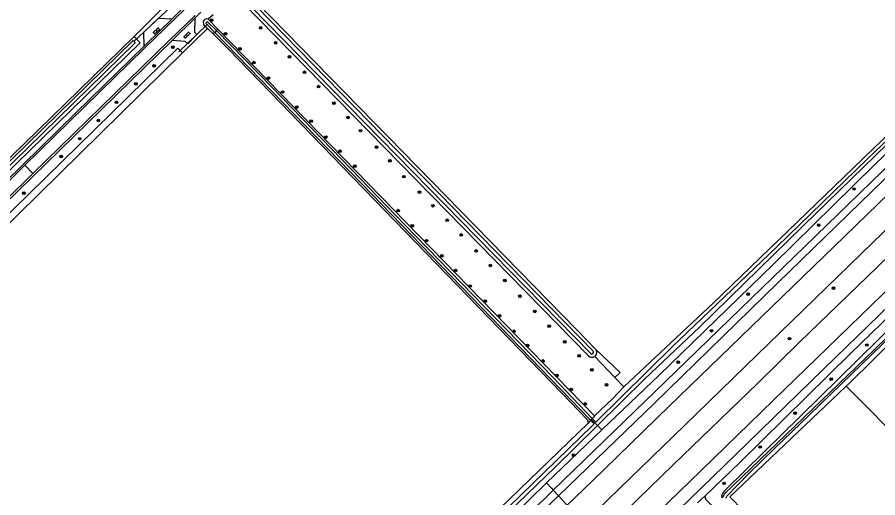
# Model space of a CAD drawing. Extents: x 136000 to 141000, y 400494 to 402006.
# Drawn here: x 140394.2 to 140657.3, y 400996.3 to 401143 of the extents above; entities that cross this region are included whole.
import ezdxf

# ---------------------------------------------------------------- set-up
doc = ezdxf.new("R2010")
doc.units = 0
for name, color, linetype in [('gg-knt-BGT kruinlijn', 7, 'Continuous'), ('gg-knt-bronhoudergrens', 7, 'Continuous'), ('gg-knt-verharding', 7, 'Continuous'), ('gg-kntw-bovenkant insteek waterloop', 7, 'Continuous'), ('gg-kntw-waterlijn', 7, 'Continuous'), ('gg-kwrk-duiker nz buis', 7, 'Continuous'), ('gt-grn-groengrens', 7, 'Continuous'), ('gt-grn-vlakafsluiter', 7, 'Continuous'), ('gt-grn-weggrens', 7, 'Continuous'), ('gt-symb-boom', 7, 'Continuous'), ('gt-symb-klinker verharding', 7, 'Continuous'), ('gx-grn-maaiveld', 7, 'Continuous')]:
    doc.layers.add(name, color=color, linetype=linetype)

# ---------------------------------------------------------------- blocks, each defined once
blk = doc.blocks.new('gt0-BOOM')
at = {"layer": 'gt-symb-boom'}
for radius in [0.4, 0.2]:
    blk.add_circle((0, 0), radius, dxfattribs=at)
blk = doc.blocks.new('gt0-KL1')
at = {"layer": 'gt-symb-klinker verharding'}
for p, q in [((-1.15, 0.3), (1.15, 0.3)), ((-1, -0.3), (-1, 0.3)), ((-0.5, 0.3), (-0.5, 0.45)), ((0, -0.3), (0, 0.3)), ((0.5, 0.3), (0.5, 0.45)), ((1, -0.3), (1, 0.3)), ((-1.15, -0.3), (1.15, -0.3)), ((-0.5, -0.45), (-0.5, -0.3)), ((0.5, -0.45), (0.5, -0.3))]:
    blk.add_line(p, q, dxfattribs=at)

msp = doc.modelspace()

# ---------------------------------------------------------------- linework, layer by layer
at = {"layer": 'gg-knt-BGT kruinlijn'}
for p, q in [((140673.5, 401060.45), (140639.44, 401026.93)), ((140639.44, 401026.93), (140610.87, 400998.91)), ((140609.84, 400997.6), (140609.54, 400996.72)), ((140610.41, 400998.38), (140609.84, 400997.6)), ((140610.87, 400998.91), (140610.41, 400998.38)), ((140609.54, 400996.72), (140609.6, 400996.3))]:
    msp.add_line(p, q, dxfattribs=at)
at = {"layer": 'gg-knt-bronhoudergrens'}
msp.add_line((140429.91, 401137.05), (140439.05, 401146.22), dxfattribs=at)
msp.add_lwpolyline([(140647.64, 401030.36), (140704.99, 400972.75), (140709.49, 400975.79), (140716.9, 400975.26), (140729.61, 400962.32)], dxfattribs=at)
at = {"layer": 'gg-knt-verharding'}
for p, q in [((140445.15, 401146.07), (140441.6, 401142.6)), ((140442.43, 401142.56), (140445.58, 401145.62)), ((140450.38, 401144.57), (140448.57, 401142.8)), ((140433.08, 401133.46), (140442.43, 401142.56)), ((140440.82, 401136.03), (140448.59, 401143.57)), ((140448.57, 401142.8), (140441.6, 401135.97)), ((140440.82, 401136.03), (140399.02, 401095.29)), ((140396.61, 401097.82), (140433.08, 401133.46)), ((140388.38, 401089.8), (140396.61, 401097.82)), ((140396.61, 401097.82), (140399.02, 401095.29)), ((140399.02, 401095.29), (140390.82, 401087.26)), ((140602.21, 400994.69), (140604.48, 400996.86))]:
    msp.add_line(p, q, dxfattribs=at)
for points in [[(140817.19, 401249.84), (140777.45, 401211.37), (140726.57, 401161.97), (140689.03, 401125.48), (140635, 401073.01), (140595.5, 401034.84), (140558.09, 400998.61)], [(140818.77, 401248.15), (140804.02, 401233.79), (140772.17, 401202.98), (140722.71, 401155.05), (140684.77, 401118.22), (140655.49, 401089.8), (140626.74, 401061.96), (140588.93, 401025.07), (140559.72, 400996.84)], [(140838.43, 401227.32), (140788.44, 401178.78), (140752.86, 401144.26), (140714.51, 401107.15), (140677.61, 401071.41), (140644.33, 401039.14), (140613.73, 401009.38), (140579.11, 400975.78)], [(140604.48, 400996.86), (140615.11, 401007.07), (140648.96, 401040.37), (140680.95, 401071.29), (140713.9, 401103.26), (140743.9, 401132.4), (140781.32, 401168.5), (140809.77, 401196.3), (140840.02, 401225.63)], [(140433.07, 401134.24), (140432.97, 401138.43), (140437.42, 401142.77), (140441.6, 401142.6)], [(140441.6, 401142.6), (140433.56, 401134.72), (140433.07, 401134.24)], [(140448.57, 401142.8), (140448.44, 401138.51), (140449.17, 401137.74), (140446.34, 401134.91), (140445.55, 401135.67), (140441.6, 401135.97)], [(140433.07, 401134.24), (140412.25, 401113.97), (140390.49, 401092.58), (140373.54, 401076.18), (140326.22, 401029.93), (140302.13, 401006.42)], [(140441.6, 401135.97), (140398.86, 401094.15), (140376.18, 401072.17), (140335.95, 401032.82), (140303.54, 401001.2)], [(140463.46, 400906.84), (140465.07, 400908.41), (140500.23, 400942.47), (140536.71, 400977.64), (140558.09, 400998.61)]]:
    msp.add_lwpolyline(points, dxfattribs=at)
at = {"layer": 'gg-kntw-bovenkant insteek waterloop'}
for p, q in [((140463.38, 401147.2), (140568.83, 401039.6)), ((140455.54, 401139.4), (140452.6, 401142.41)), ((140451.32, 401140.73), (140451.77, 401140.28)), ((140452.44, 401139.6), (140451.77, 401140.28)), ((140454.13, 401137.93), (140452.44, 401139.6)), ((140455.54, 401139.4), (140570.72, 401021.26)), ((140429.91, 401137.05), (140299.17, 401009.69)), ((140309.81, 401000), (140444.8, 401132.12)), ((140568.74, 401019.09), (140495.42, 400948.2)), ((140556, 401000.87), (140572.89, 401016.99))]:
    msp.add_line(p, q, dxfattribs=at)
for points in [[(140579.67, 401030.13), (140606.92, 401055.72), (140667.06, 401113.67), (140725.09, 401170.36), (140784.01, 401227.11), (140843.83, 401285.83), (140882.81, 401323.1)], [(140647.64, 401030.36), (140648.7, 401031.36), (140663.12, 401045.5), (140716.04, 401096.68), (140758.26, 401137.85), (140789.16, 401167.59), (140828.84, 401206.57), (140855.75, 401232.8), (140912.43, 401287.24), (140916.95, 401291.71)], [(140572.89, 401016.99), (140590.43, 401033.72), (140625.28, 401067.54), (140656.02, 401097.8), (140689.49, 401130.15), (140720.71, 401160.26), (140755.35, 401193.78), (140786.56, 401224.05), (140815.43, 401251.7)], [(140609.6, 400996.3), (140610.09, 400996.76), (140610.43, 400997.43), (140656.2, 401041.45), (140696.87, 401081.15), (140735.01, 401118.21), (140774.02, 401156.27), (140814.6, 401195.91), (140842.55, 401222.94)], [(140467.58, 401147.47), (140565.37, 401047.49), (140570.98, 401041.7)], [(140299.17, 401009.69), (140301.05, 401007.76), (140431.86, 401135.19), (140429.98, 401137.12), (140429.91, 401137.05)], [(140454.13, 401137.93), (140458.82, 401133.27), (140560.71, 401028.22), (140568.55, 401020.1), (140568.74, 401019.09)], [(140444.8, 401132.12), (140443.33, 401133.62), (140306.81, 401000)], [(140579.67, 401030.13), (140576.24, 401026.61), (140570.72, 401021.26)], [(140615.18, 400993.33), (140612.87, 400995.68), (140612.05, 400996.51), (140647.64, 401030.36)]]:
    msp.add_lwpolyline(points, dxfattribs=at)
for centre, radius, start, end in [((140452.15, 401141.42), 1.09, 65.5448, 219.7078), ((140569.91, 401040.65), 1.5, 305.3997, 44.3298), ((140569.91, 401040.65), 1.5, 224.3229, 305.3839)]:
    msp.add_arc(centre, radius, start, end, dxfattribs=at)
at = {"layer": 'gg-kntw-waterlijn'}
for p, q in [((140465.85, 401146.1), (140569.49, 401040.4)), ((140570.23, 401041.08), (140467.26, 401146.37)), ((140569.48, 401019.92), (140570.54, 401018.83)), ((140571.1, 401019.38), (140570.01, 401020.52))]:
    msp.add_line(p, q, dxfattribs=at)
for points in [[(140571.1, 401019.38), (140594.53, 401042.44), (140626.42, 401072.89), (140654.16, 401099.79), (140660.51, 401105.93), (140699.04, 401143.31), (140750.25, 401193.52), (140784.75, 401227.18), (140786.01, 401228.39), (140819.18, 401260.67), (140876.28, 401315.85), (140914.59, 401353.49), (140953.07, 401391.36), (140996.9, 401436.77), (141000, 401440.06)], [(140571.56, 401018.32), (140586.05, 401032.6), (140602.82, 401048.42), (140634.46, 401079.32), (140700.7, 401143.64), (140722.94, 401165.71), (140785.88, 401227.03), (140804.01, 401244.22), (140950.49, 401387.05), (140999.43, 401437.33), (141000, 401437.96)], [(140610.79, 400996.09), (140611.1, 400996.79), (140617.9, 401003.76), (140625.59, 401011.2), (140636.38, 401021.57), (140643, 401027.99), (140661.73, 401046.14), (140672.23, 401056.48), (140685.55, 401069.45), (140701.15, 401084.69), (140728.98, 401111.6), (140748.32, 401130.48), (140761.1, 401142.79), (140777.35, 401158.45), (140785.73, 401166.7), (140795.62, 401176.12)], [(140455.1, 401138.94), (140452.42, 401141.68), (140451.87, 401141.23), (140454.6, 401138.42)], [(140454.6, 401138.42), (140499.53, 401092.17), (140569.48, 401019.92)], [(140570.01, 401020.52), (140557.99, 401033.06), (140512.69, 401079.62), (140493.48, 401099.59), (140472.13, 401121.58), (140455.1, 401138.94)], [(140300.32, 401009.88), (140311.02, 401020.23), (140351.67, 401059.88), (140374.04, 401081.69), (140429.63, 401135.89), (140430.33, 401135.17), (140402.12, 401107.67), (140344.44, 401051.42), (140301.02, 401009.08), (140300.32, 401009.88)], [(140571.56, 401018.32), (140558.67, 401005.62), (140507.3, 400956.1), (140476.01, 400925.92), (140443.89, 400894.53), (140409.27, 400861.23), (140353.36, 400806.93), (140339.53, 400793.27), (140338.83, 400792.6), (140338.2, 400793.21), (140337.99, 400793.43), (140338.64, 400794.09), (140351.41, 400806.55), (140453.57, 400905.53), (140496.16, 400946.77), (140519.02, 400968.9), (140529.53, 400978.96), (140570.03, 401018.33), (140570.54, 401018.83)]]:
    msp.add_lwpolyline(points, dxfattribs=at)
msp.add_arc((140569.86, 401040.74), 0.506, 222.6863, 42.8285, dxfattribs=at)
at = {"layer": 'gg-kwrk-duiker nz buis'}
for p, q in [((140429.87, 401135.65), (140441.48, 401146.56)), ((140452.33, 401140.85), (140443.67, 401132.45))]:
    msp.add_line(p, q, dxfattribs=at)
at = {"layer": 'gt-grn-groengrens'}
for p, q in [((140454.1, 401143.77), (140452.6, 401142.41)), ((140452.44, 401139.6), (140444.8, 401132.12))]:
    msp.add_line(p, q, dxfattribs=at)
at = {"layer": 'gt-grn-vlakafsluiter'}
for p, q in [((140455.1, 401138.94), (140455.54, 401139.4)), ((140454.6, 401138.42), (140454.13, 401137.93)), ((140455.1, 401138.94), (140454.6, 401138.42)), ((140576.93, 401032.99), (140570.78, 401039.43)), ((140579.67, 401030.13), (140576.93, 401032.99)), ((140569.48, 401019.92), (140568.74, 401019.09)), ((140569.48, 401019.92), (140569.7, 401020.17)), ((140569.7, 401020.17), (140570.01, 401020.52)), ((140569.7, 401020.17), (140571.56, 401018.32)), ((140572.89, 401016.99), (140571.56, 401018.32))]:
    msp.add_line(p, q, dxfattribs=at)
for points in [[(140576.93, 401032.99), (140578.51, 401034.5), (140570.98, 401041.7)], [(140570.72, 401021.26), (140570.35, 401020.9), (140570.01, 401020.52)]]:
    msp.add_lwpolyline(points, dxfattribs=at)
at = {"layer": 'gt-grn-weggrens'}
msp.add_line((140558.09, 400998.61), (140559.72, 400996.84), dxfattribs=at)
at = {"layer": 'gx-grn-maaiveld'}
for p, q in [((140562.33, 400994), (140559.72, 400996.84)), ((140609.6, 400996.3), (140609.5, 400996.21))]:
    msp.add_line(p, q, dxfattribs=at)
for points in [[(140820, 401246.86), (140816.18, 401242.15), (140809.65, 401233.92), (140808.2, 401232.23), (140806.2, 401230.05), (140788.31, 401212.9), (140768.98, 401194.16), (140726.09, 401152.65), (140700.56, 401127.88), (140664.12, 401092.54), (140647.17, 401076.13), (140615.44, 401045.37), (140593.54, 401024.21), (140569.82, 401001.25), (140562.33, 400994)], [(140567.38, 400988.51), (140574.96, 400995.87), (140598.17, 401018.36), (140620.39, 401039.93), (140652.06, 401070.65), (140669.21, 401087.3), (140703.06, 401120.05), (140730.61, 401146.83), (140771.3, 401186.36), (140793.3, 401207.44), (140826.6, 401239.85)], [(140571.63, 400983.9), (140572.87, 400985.11), (140594.86, 401006.4), (140620.57, 401031.31), (140633.38, 401043.76), (140657.05, 401066.71), (140684.08, 401092.95), (140710.08, 401118.18), (140733.95, 401141.32), (140756.11, 401162.84), (140781.04, 401187.01), (140805.9, 401211.1), (140830.86, 401235.34)], [(140576.5, 400978.61), (140577.64, 400979.72), (140599.71, 401001.08), (140625.34, 401026.09), (140638.53, 401038.81), (140662.07, 401061.63), (140689.61, 401088.29), (140714.63, 401112.53), (140738.85, 401136.08), (140760.71, 401157.33), (140786.38, 401182.2), (140810.9, 401205.86), (140835.81, 401230.09)], [(140556, 401000.87), (140529.84, 400975.21), (140503.82, 400950.29), (140474.06, 400921.49), (140449.37, 400897.11), (140425.3, 400874.11), (140402.47, 400851.79), (140376.95, 400827), (140349.87, 400800.78), (140339.94, 400791.21)], [(140556, 401000.87), (140557.51, 400999.24), (140558.09, 400998.61)], [(140301.32, 400746.29), (140327.54, 400771.76), (140363.43, 400806.48), (140396.41, 400838.52), (140429.46, 400870.58), (140463.97, 400904.13), (140499.13, 400938.2), (140530.59, 400968.71), (140559.72, 400996.84)], [(140606.75, 400993.65), (140604.7, 400995.78), (140604.48, 400996.86)]]:
    msp.add_lwpolyline(points, dxfattribs=at)

# ---------------------------------------------------------------- block references
at = {"layer": 'gt-symb-boom'}
for p in [(140453.67, 401142.16), (140468.65, 401139.8), (140457.91, 401137.96), (140441.82, 401133.87), (140462.29, 401133.36), (140473.23, 401135.24), (140477.48, 401130.93), (140436.12, 401128.17), (140466.58, 401129.18), (140482.06, 401126.23), (140471.03, 401124.47), (140430.48, 401122.67), (140475.31, 401120.2), (140486.36, 401121.84), (140424.61, 401117.05), (140479.74, 401115.61), (140491.05, 401116.79), (140495.34, 401112.41), (140419.03, 401111.52), (140484.1, 401111.3), (140499.16, 401108.39), (140413.34, 401105.95), (140488.55, 401106.44), (140492.89, 401102.15), (140504.09, 401103.35), (140407.69, 401100.52), (140508.11, 401099.17), (140497.42, 401097.57), (140512.39, 401094.34), (140396.26, 401089.32), (140517.18, 401089.58), (140649.99, 401090.58), (140510.68, 401083.97), (140521.3, 401085.46), (140525.65, 401081.02), (140514.96, 401079.32), (140639.19, 401079.51), (140529.95, 401076.53), (140519.34, 401074.79), (140534.51, 401071.65), (140523.99, 401070.18), (140528.21, 401065.66), (140538.84, 401067.18), (140543.28, 401062.64), (140532.66, 401060.94), (140643.7, 401060.31), (140547.9, 401057.83), (140617.61, 401058.44), (140537.28, 401056.33), (140541.62, 401051.83), (140552.43, 401053.19), (140546.08, 401047.11), (140556.8, 401048.66), (140606.46, 401047.29), (140630.3, 401044.86), (140550.24, 401042.77), (140561.57, 401043.87), (140653.92, 401042.92), (140565.95, 401039.64), (140554.95, 401038.05), (140596.28, 401037.7), (140559.21, 401033.6), (140569.84, 401035.31), (140574.38, 401030.76), (140643.01, 401032.5), (140563.53, 401029.31), (140567.8, 401024.92), (140631.98, 401022.08), (140621.29, 401011.77), (140564.29, 401009.3), (140610.28, 401000.67)]:
    msp.add_blockref('gt0-BOOM', p, dxfattribs=at)
at = {"layer": 'gt-symb-klinker verharding', "rotation": 44.27067303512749}
for p in [(140436.76, 401138.85), (140446.12, 401137.56)]:
    msp.add_blockref('gt0-KL1', p, dxfattribs=at)

doc.saveas('drawing.dxf')
